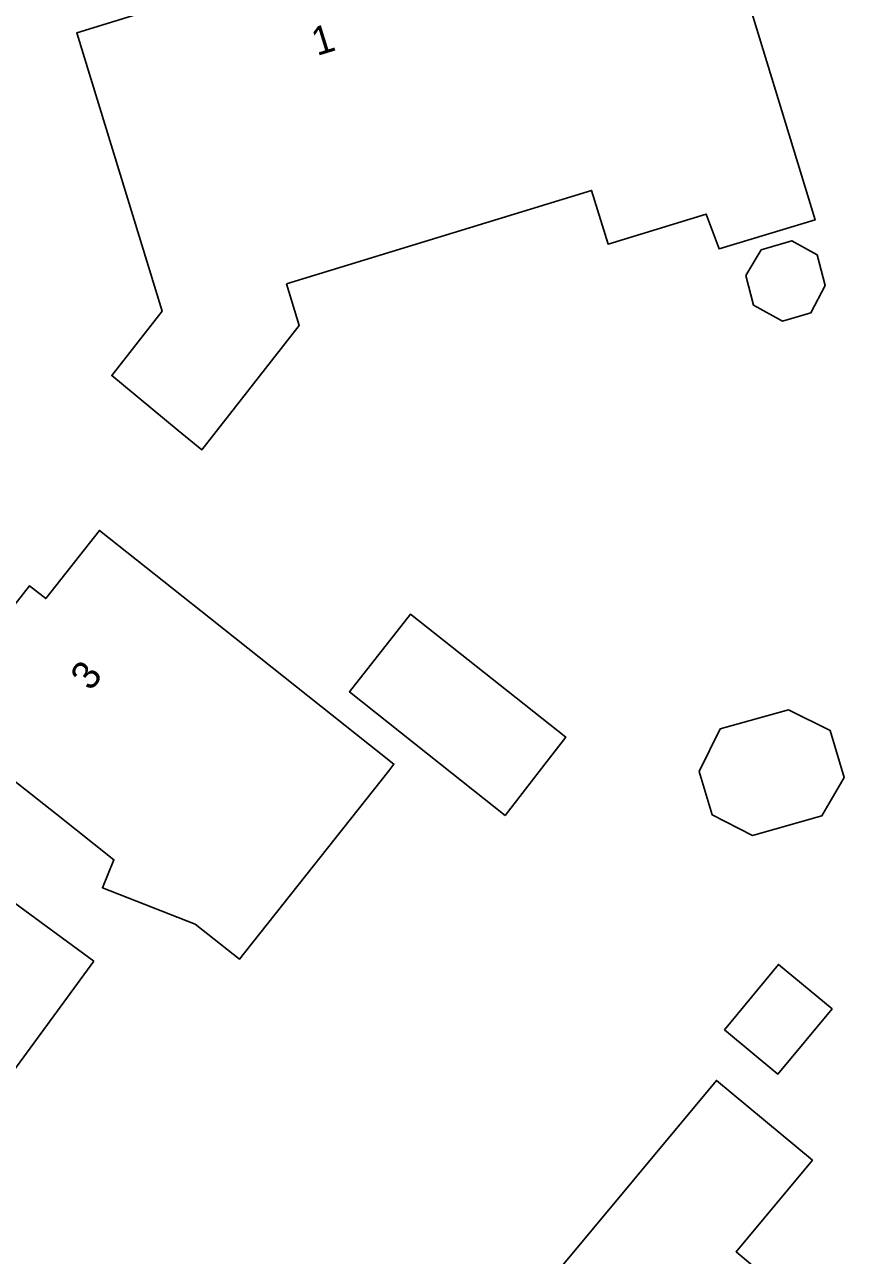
# Model space of a CAD drawing. Extents: x 157321 to 158827, y 386650 to 388532.
# Drawn here: x 158139.73 to 158169.56, y 387482.67 to 387526.08 of the extents above; entities that cross this region are included whole.
import ezdxf

# ---------------------------------------------------------------- set-up
doc = ezdxf.new("R2010")
doc.units = 0
doc.layers.add('IMGEO_Pand', color=7, linetype='Continuous')
doc.layers.add('IMGEO_Pand_nummerreeks', color=7, linetype='Continuous')

msp = doc.modelspace()

# ---------------------------------------------------------------- linework, layer by layer
at = {"layer": 'IMGEO_Pand'}
for points in [[(158148.962, 387516.932), (158149.41, 387515.469), (158145.979, 387511.076), (158145.148, 387511.762), (158142.8, 387513.697), (158144.578, 387515.973), (158141.569, 387525.786), (158156.886, 387530.505), (158157.734, 387527.743), (158160.922, 387528.723), (158159.765, 387532.485), (158163.23, 387533.55), (158164.689, 387528.768), (158167.61, 387519.19), (158164.224, 387518.172), (158163.773, 387519.396), (158160.306, 387518.334), (158159.725, 387520.23), (158148.962, 387516.932)], [(158165.706, 387518.131), (158165.164, 387517.231), (158165.435, 387516.182), (158166.459, 387515.613), (158167.46, 387515.914), (158167.965, 387516.879), (158167.686, 387517.957), (158166.788, 387518.456), (158165.706, 387518.131)], [(158147.481, 387493.336), (158147.31, 387493.12), (158145.749, 387494.354), (158142.471, 387495.636), (158142.878, 387496.625), (158140.849, 387498.229), (158138.609, 387500), (158136.927, 387501.33), (158138.819, 387503.732), (158138.246, 387504.184), (158139.902, 387506.287), (158140.476, 387505.835), (158142.369, 387508.239), (158146.289, 387505.135), (158152.757, 387500), (158152.571, 387499.765), (158147.481, 387493.336)], [(158156.68, 387498.19), (158154.396, 387500), (158151.19, 387502.54), (158153.34, 387505.29), (158158.814, 387500.949), (158158.08, 387500), (158156.68, 387498.19)], [(158163.975, 387498.203), (158165.407, 387497.485), (158167.848, 387498.169), (158168.637, 387499.521), (158168.139, 387501.186), (158166.677, 387501.912), (158164.266, 387501.237), (158163.525, 387499.742), (158163.975, 387498.203)], [(158142.17, 387493.05), (158134.851, 387483.058), (158127.466, 387488.467), (158133.097, 387496.161), (158133.327, 387495.991), (158135.024, 387494.738), (158136.553, 387496.821), (158136.715, 387497.041), (158142.17, 387493.05)], [(158164.409, 387490.629), (158166.298, 387489.063), (158168.207, 387491.365), (158166.317, 387492.932), (158164.409, 387490.629)], [(158167.52, 387486.03), (158164.822, 387482.799), (158166.63, 387481.29), (158165.621, 387480.026), (158169.56, 387476.88), (158169.336, 387476.611), (158166.131, 387472.772), (158164.541, 387474.099), (158157.194, 387465.299), (158154.037, 387467.942), (158156.771, 387471.187), (158152.448, 387474.804), (158155.647, 387478.648), (158164.13, 387488.84), (158167.52, 387486.03)]]:
    msp.add_lwpolyline(points, dxfattribs=at)

# ---------------------------------------------------------------- texts
at = {"layer": 'IMGEO_Pand_nummerreeks'}
for s, rotation, p in [('1', 17.1257, (158150.039, 387524.964)), ('3', 51.7736, (158142.054, 387502.539))]:
    msp.add_text(s, height=1, rotation=rotation, dxfattribs=at).set_placement(p)

doc.saveas('drawing.dxf')
